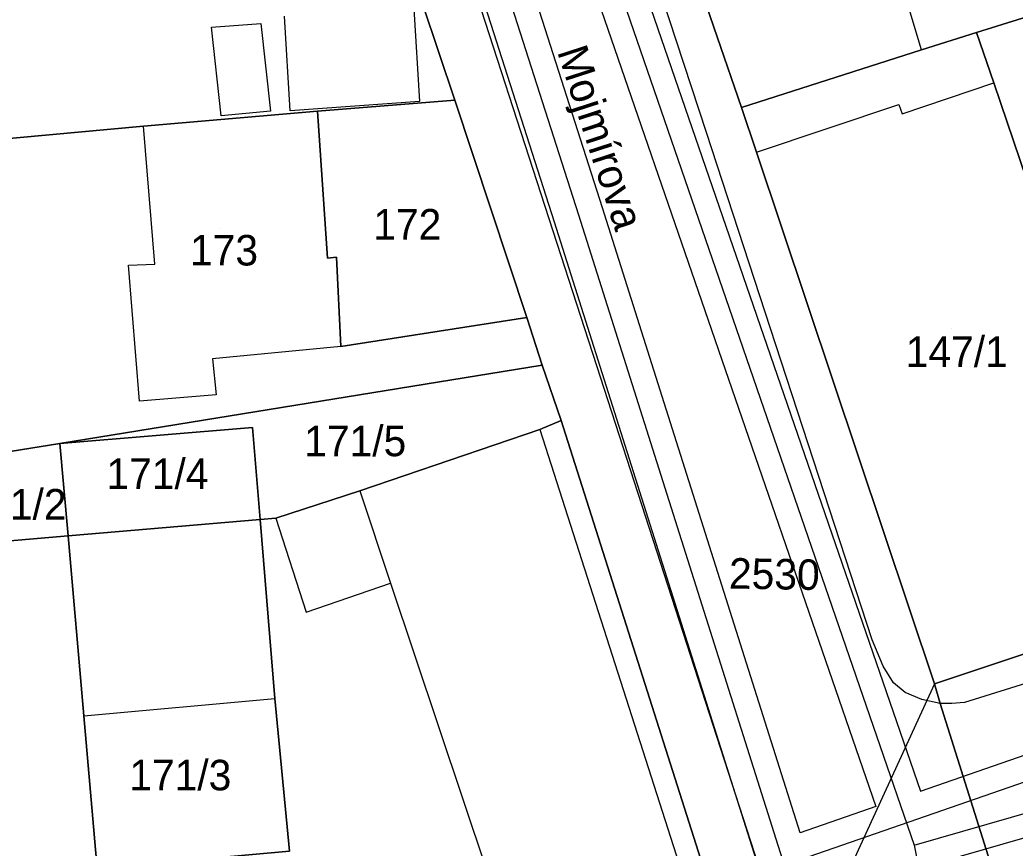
# Model space of a CAD drawing. Extents: x -263423 to -261326, y -1240067 to -1237864.
# Drawn here: x -262873.5 to -262808.3, y -1239919.1 to -1239864.9 of the extents above; entities that cross this region are included whole.
import ezdxf

# ---------------------------------------------------------------- set-up
doc = ezdxf.new("R2010")
doc.units = 0
for name, color, linetype in [('body_kn', 7, 'Continuous'), ('kladpar_druhypozemkov', 7, 'Continuous'), ('kladpar_hranice', 7, 'Continuous'), ('kladpar_parcelnecisla', 7, 'Continuous'), ('kladpar_plochy', 7, 'Continuous'), ('linie', 7, 'Continuous'), ('popisy', 7, 'Continuous'), ('tarchy_linie', 7, 'Continuous'), ('zappar_hrandruhpozemk', 7, 'Continuous')]:
    doc.layers.add(name, color=color, linetype=linetype)

msp = doc.modelspace()

# ---------------------------------------------------------------- linework, layer by layer
at = {"layer": 'body_kn'}
for p, q in [((-262857.74, -1239865.09), (-262857.74, -1239865.09)), ((-262860.96, -1239865.32), (-262860.96, -1239865.32)), ((-262810.8, -1239865.69), (-262810.8, -1239865.69)), ((-262810.8, -1239865.69), (-262810.8, -1239865.69)), ((-262814.41, -1239866.82), (-262814.41, -1239866.82)), ((-262814.41, -1239866.82), (-262814.41, -1239866.82)), ((-262809.68, -1239868.98), (-262809.68, -1239868.98)), ((-262847.33, -1239870.2), (-262847.33, -1239870.2)), ((-262845.02, -1239870.12), (-262845.02, -1239870.12)), ((-262845.02, -1239870.12), (-262845.02, -1239870.12)), ((-262857.1, -1239870.83), (-262857.1, -1239870.83)), ((-262855.81, -1239870.81), (-262855.81, -1239870.81)), ((-262854.01, -1239870.84), (-262854.01, -1239870.84)), ((-262854.01, -1239870.84), (-262854.01, -1239870.84)), ((-262826.22, -1239870.59), (-262826.22, -1239870.59)), ((-262815.9, -1239870.4), (-262815.9, -1239870.4)), ((-262860.33, -1239871.14), (-262860.33, -1239871.14)), ((-262860.33, -1239871.14), (-262860.33, -1239871.14)), ((-262815.69, -1239871.02), (-262815.69, -1239871.02)), ((-262865.42, -1239871.81), (-262865.42, -1239871.81)), ((-262828.52, -1239872.24), (-262828.52, -1239872.24)), ((-262825.24, -1239873.53), (-262825.24, -1239873.53)), ((-262825.24, -1239873.53), (-262825.24, -1239873.53)), ((-262835.32, -1239877.18), (-262835.32, -1239877.18)), ((-262838.5, -1239878.08), (-262838.5, -1239878.08)), ((-262836.91, -1239877.63), (-262836.91, -1239877.63)), ((-262853.35, -1239880.47), (-262853.35, -1239880.47)), ((-262852.77, -1239880.41), (-262852.77, -1239880.41)), ((-262866.41, -1239880.92), (-262866.41, -1239880.92)), ((-262864.69, -1239880.86), (-262864.69, -1239880.86)), ((-262840.3, -1239884.35), (-262840.3, -1239884.35)), ((-262852.48, -1239886.27), (-262852.48, -1239886.27)), ((-262852.48, -1239886.27), (-262852.48, -1239886.27)), ((-262860.89, -1239887.06), (-262860.89, -1239887.06)), ((-262839.29, -1239887.48), (-262839.29, -1239887.48)), ((-262839.29, -1239887.48), (-262839.29, -1239887.48)), ((-262835.72, -1239887.5), (-262835.72, -1239887.5)), ((-262865.69, -1239889.85), (-262865.69, -1239889.85)), ((-262860.65, -1239889.42), (-262860.65, -1239889.42)), ((-262838.03, -1239891.12), (-262838.03, -1239891.12)), ((-262858.27, -1239891.57), (-262858.27, -1239891.57)), ((-262858.27, -1239891.57), (-262858.27, -1239891.57)), ((-262839.44, -1239891.69), (-262839.44, -1239891.69)), ((-262839.44, -1239891.69), (-262839.44, -1239891.69)), ((-262870.91, -1239892.61), (-262870.91, -1239892.61)), ((-262851.24, -1239895.71), (-262851.24, -1239895.71)), ((-262851.24, -1239895.71), (-262851.24, -1239895.71)), ((-262857.78, -1239897.6), (-262857.78, -1239897.6)), ((-262857.78, -1239897.6), (-262857.78, -1239897.6)), ((-262856.74, -1239897.51), (-262856.74, -1239897.51)), ((-262856.74, -1239897.51), (-262856.74, -1239897.51)), ((-262870.37, -1239898.68), (-262870.37, -1239898.68)), ((-262849.23, -1239901.78), (-262849.23, -1239901.78)), ((-262849.23, -1239901.78), (-262849.23, -1239901.78)), ((-262854.76, -1239903.68), (-262854.76, -1239903.68)), ((-262817.64, -1239905.49), (-262817.64, -1239905.49)), ((-262816.94, -1239907.21), (-262816.94, -1239907.21)), ((-262816.25, -1239908.3), (-262816.25, -1239908.3)), ((-262813.57, -1239908.37), (-262813.57, -1239908.37)), ((-262813.57, -1239908.37), (-262813.57, -1239908.37)), ((-262856.81, -1239909.33), (-262856.81, -1239909.33)), ((-262815.49, -1239908.94), (-262815.49, -1239908.94)), ((-262814.4, -1239909.39), (-262814.4, -1239909.39)), ((-262813.19, -1239909.65), (-262813.19, -1239909.65)), ((-262813.19, -1239909.65), (-262813.19, -1239909.65)), ((-262812.43, -1239909.65), (-262812.43, -1239909.65)), ((-262811.6, -1239909.59), (-262811.6, -1239909.59)), ((-262869.33, -1239910.47), (-262869.33, -1239910.47)), ((-262869.33, -1239910.47), (-262869.33, -1239910.47)), ((-262814.48, -1239915.4), (-262814.48, -1239915.4)), ((-262817.41, -1239916.42), (-262817.41, -1239916.42)), ((-262822.36, -1239918.14), (-262822.36, -1239918.14)), ((-262814.9, -1239918.94), (-262814.9, -1239918.94)), ((-262814.9, -1239918.94), (-262814.9, -1239918.94))]:
    msp.add_line(p, q, dxfattribs=at)
at = {"layer": 'kladpar_druhypozemkov'}
for p, q in [((-262849.23, -1239876.75), (-262849.23, -1239876.75)), ((-262860.47, -1239878.54), (-262860.47, -1239878.54)), ((-262812.48, -1239885.1), (-262812.48, -1239885.1)), ((-262851.17, -1239891.64), (-262851.17, -1239891.64)), ((-262864.73, -1239893.75), (-262864.73, -1239893.75)), ((-262823.64, -1239899.99), (-262823.64, -1239899.99)), ((-262863.03, -1239913), (-262863.03, -1239913))]:
    msp.add_line(p, q, dxfattribs=at)
at = {"layer": 'kladpar_hranice'}
for points in [[(-262817.97, -1239952.9), (-262819.92, -1239947.16), (-262822.94, -1239938.35), (-262824.77, -1239932.8), (-262838.03, -1239891.12), (-262839.29, -1239887.48), (-262840.3, -1239884.35), (-262845.02, -1239870.12), (-262854.52, -1239841.78), (-262855.03, -1239840.63), (-262855.53, -1239839.8), (-262852.47, -1239838.16), (-262842.25, -1239832.85), (-262839.37, -1239831.27), (-262839.18, -1239831.86), (-262835.03, -1239844.68), (-262831, -1239856.67), (-262826.22, -1239870.59), (-262825.24, -1239873.53), (-262813.57, -1239908.37)], [(-262854.52, -1239841.78), (-262845.02, -1239870.12), (-262854.01, -1239870.84), (-262865.42, -1239871.81), (-262879.96, -1239873.15), (-262903.42, -1239875.2), (-262906.03, -1239843.77)], [(-262818.62, -1239852.91), (-262817.09, -1239852.47), (-262809.44, -1239850.08), (-262806.79, -1239857.93), (-262804.78, -1239863.8), (-262810.8, -1239865.69), (-262814.41, -1239866.82), (-262826.22, -1239870.59), (-262831, -1239856.67), (-262818.67, -1239852.93), (-262818.62, -1239852.91)], [(-262802.48, -1239863.05), (-262801.04, -1239867.64), (-262797.7, -1239878.37), (-262794.81, -1239887.43), (-262794.46, -1239888.53), (-262796.81, -1239889.3), (-262796.1, -1239891.38), (-262801.46, -1239893.2), (-262809.68, -1239868.98), (-262810.8, -1239865.69), (-262804.78, -1239863.8), (-262802.48, -1239863.05)], [(-262810.8, -1239865.69), (-262809.68, -1239868.98), (-262801.46, -1239893.2), (-262796.1, -1239891.38), (-262796.81, -1239889.3), (-262794.46, -1239888.53), (-262790.54, -1239900.7), (-262813.57, -1239908.37), (-262825.24, -1239873.53), (-262826.22, -1239870.59), (-262814.41, -1239866.82), (-262810.8, -1239865.69)], [(-262845.02, -1239870.12), (-262840.3, -1239884.35), (-262852.48, -1239886.27), (-262852.77, -1239880.41), (-262853.35, -1239880.47), (-262854.01, -1239870.84), (-262845.02, -1239870.12)], [(-262854.01, -1239870.84), (-262853.35, -1239880.47), (-262852.77, -1239880.41), (-262852.48, -1239886.27), (-262840.3, -1239884.35), (-262839.29, -1239887.48), (-262870.91, -1239892.61), (-262877.98, -1239893.75), (-262879.96, -1239873.15), (-262865.42, -1239871.81), (-262854.01, -1239870.84)], [(-262839.29, -1239887.48), (-262838.03, -1239891.12), (-262839.44, -1239891.69), (-262851.24, -1239895.71), (-262856.74, -1239897.51), (-262857.78, -1239897.6), (-262858.27, -1239891.57), (-262870.91, -1239892.61), (-262839.29, -1239887.48)], [(-262855.86, -1239919.33), (-262856.81, -1239909.33), (-262857.78, -1239897.6), (-262856.74, -1239897.51), (-262851.24, -1239895.71), (-262839.44, -1239891.69), (-262838.03, -1239891.12), (-262824.77, -1239932.8), (-262825.15, -1239933.56), (-262825.86, -1239934.19), (-262826.62, -1239934.64), (-262827.51, -1239934.82), (-262838.16, -1239935.8), (-262895.61, -1239940.44), (-262896.57, -1239939.99), (-262897.33, -1239939.29), (-262898.22, -1239938.26), (-262900.94, -1239905.49), (-262901.24, -1239901.35), (-262877.48, -1239899.29), (-262870.37, -1239898.68), (-262869.33, -1239910.47), (-262868.45, -1239920.48), (-262855.86, -1239919.33)], [(-262858.27, -1239891.57), (-262857.78, -1239897.6), (-262870.37, -1239898.68), (-262870.91, -1239892.61), (-262858.27, -1239891.57)], [(-262877.79, -1239895.87), (-262877.98, -1239893.75), (-262870.91, -1239892.61), (-262870.37, -1239898.68), (-262877.48, -1239899.29), (-262877.56, -1239898.41), (-262877.79, -1239895.87)], [(-262857.78, -1239897.6), (-262856.81, -1239909.33), (-262855.86, -1239919.33), (-262868.45, -1239920.48), (-262869.33, -1239910.47), (-262870.37, -1239898.68), (-262857.78, -1239897.6)], [(-262739.46, -1239903.86), (-262740.03, -1239903.98), (-262740.09, -1239903.67), (-262743.6, -1239904.8), (-262743.48, -1239905.24), (-262744.05, -1239905.43), (-262763.31, -1239911.53), (-262770.08, -1239913.67), (-262795.72, -1239921.71), (-262808.1, -1239925.6), (-262808.92, -1239923.24), (-262813.19, -1239909.65), (-262813.57, -1239908.37), (-262790.54, -1239900.7), (-262786.64, -1239899.38)], [(-262813.57, -1239908.37), (-262813.19, -1239909.65), (-262808.92, -1239923.24), (-262808.1, -1239925.6), (-262802.38, -1239943.28), (-262801.38, -1239946.35), (-262800.81, -1239947.88), (-262796.47, -1239960.39)]]:
    msp.add_lwpolyline(points, dxfattribs=at)
at = {"layer": 'kladpar_plochy'}
for points in [[(-262817.97, -1239952.9), (-262819.92, -1239947.16), (-262822.94, -1239938.35), (-262824.77, -1239932.8), (-262838.03, -1239891.12), (-262839.29, -1239887.48), (-262840.3, -1239884.35), (-262845.02, -1239870.12), (-262854.52, -1239841.78), (-262855.03, -1239840.63), (-262855.53, -1239839.8), (-262852.47, -1239838.16), (-262842.25, -1239832.85), (-262839.37, -1239831.27), (-262839.18, -1239831.86), (-262835.03, -1239844.68), (-262831, -1239856.67), (-262826.22, -1239870.59), (-262825.24, -1239873.53), (-262813.57, -1239908.37), (-262813.19, -1239909.65), (-262808.92, -1239923.24), (-262808.1, -1239925.6)], [(-262739.46, -1239903.86), (-262740.03, -1239903.98), (-262740.09, -1239903.67), (-262743.6, -1239904.8), (-262743.48, -1239905.24), (-262744.05, -1239905.43), (-262763.31, -1239911.53), (-262770.08, -1239913.67), (-262795.72, -1239921.71), (-262808.1, -1239925.6), (-262808.92, -1239923.24), (-262813.19, -1239909.65), (-262813.57, -1239908.37), (-262790.54, -1239900.7), (-262786.64, -1239899.38), (-262786.58, -1239899.7), (-262740.08, -1239884.8), (-262714.44, -1239876.51)]]:
    msp.add_lwpolyline(points, dxfattribs=at)
for points in [[(-262877.4, -1239841.42), (-262876.95, -1239839.32), (-262871.97, -1239838.96), (-262860.05, -1239838.06), (-262858.97, -1239837.94), (-262857.95, -1239838.13), (-262856.93, -1239838.58), (-262856.23, -1239839.16), (-262855.53, -1239839.8), (-262855.03, -1239840.63), (-262854.52, -1239841.78), (-262845.02, -1239870.12), (-262854.01, -1239870.84), (-262865.42, -1239871.81), (-262879.96, -1239873.15), (-262903.42, -1239875.2), (-262906.03, -1239843.77), (-262905.9, -1239843.01), (-262905.52, -1239842.43), (-262904.94, -1239841.99), (-262904.3, -1239841.74), (-262889.7, -1239840.47), (-262884.79, -1239840.11), (-262883.78, -1239842.09)], [(-262818.62, -1239852.91), (-262817.09, -1239852.47), (-262809.44, -1239850.08), (-262806.79, -1239857.93), (-262804.78, -1239863.8), (-262810.8, -1239865.69), (-262814.41, -1239866.82), (-262826.22, -1239870.59), (-262831, -1239856.67), (-262818.67, -1239852.93)], [(-262802.48, -1239863.05), (-262801.04, -1239867.64), (-262797.7, -1239878.37), (-262794.81, -1239887.43), (-262794.46, -1239888.53), (-262796.81, -1239889.3), (-262796.1, -1239891.38), (-262801.46, -1239893.2), (-262809.68, -1239868.98), (-262810.8, -1239865.69), (-262804.78, -1239863.8)], [(-262810.8, -1239865.69), (-262809.68, -1239868.98), (-262801.46, -1239893.2), (-262796.1, -1239891.38), (-262796.81, -1239889.3), (-262794.46, -1239888.53), (-262790.54, -1239900.7), (-262813.57, -1239908.37), (-262825.24, -1239873.53), (-262826.22, -1239870.59), (-262814.41, -1239866.82)], [(-262845.02, -1239870.12), (-262840.3, -1239884.35), (-262852.48, -1239886.27), (-262852.77, -1239880.41), (-262853.35, -1239880.47), (-262854.01, -1239870.84)], [(-262854.01, -1239870.84), (-262853.35, -1239880.47), (-262852.77, -1239880.41), (-262852.48, -1239886.27), (-262840.3, -1239884.35), (-262839.29, -1239887.48), (-262870.91, -1239892.61), (-262877.98, -1239893.75), (-262879.96, -1239873.15), (-262865.42, -1239871.81)], [(-262839.29, -1239887.48), (-262838.03, -1239891.12), (-262839.44, -1239891.69), (-262851.24, -1239895.71), (-262856.74, -1239897.51), (-262857.78, -1239897.6), (-262858.27, -1239891.57), (-262870.91, -1239892.61)], [(-262855.86, -1239919.33), (-262856.81, -1239909.33), (-262857.78, -1239897.6), (-262856.74, -1239897.51), (-262851.24, -1239895.71), (-262839.44, -1239891.69), (-262838.03, -1239891.12), (-262824.77, -1239932.8), (-262825.15, -1239933.56), (-262825.86, -1239934.19), (-262826.62, -1239934.64), (-262827.51, -1239934.82), (-262838.16, -1239935.8), (-262895.61, -1239940.44), (-262896.57, -1239939.99), (-262897.33, -1239939.29), (-262898.22, -1239938.26), (-262900.94, -1239905.49), (-262901.24, -1239901.35), (-262877.48, -1239899.29), (-262870.37, -1239898.68), (-262869.33, -1239910.47), (-262868.45, -1239920.48)], [(-262858.27, -1239891.57), (-262857.78, -1239897.6), (-262870.37, -1239898.68), (-262870.91, -1239892.61)], [(-262877.79, -1239895.87), (-262877.98, -1239893.75), (-262870.91, -1239892.61), (-262870.37, -1239898.68), (-262877.48, -1239899.29), (-262877.56, -1239898.41)], [(-262857.78, -1239897.6), (-262856.81, -1239909.33), (-262855.86, -1239919.33), (-262868.45, -1239920.48), (-262869.33, -1239910.47), (-262870.37, -1239898.68)]]:
    msp.add_lwpolyline(points, close=True, dxfattribs=at)
at = {"layer": 'linie'}
msp.add_lwpolyline([(-262714.44, -1239876.51), (-262740.08, -1239884.8), (-262786.58, -1239899.7), (-262786.64, -1239899.38), (-262790.54, -1239900.7), (-262813.57, -1239908.37), (-262824.77, -1239932.8), (-262825.15, -1239933.56), (-262825.86, -1239934.19), (-262826.62, -1239934.64), (-262827.51, -1239934.82), (-262838.16, -1239935.8), (-262895.61, -1239940.44), (-262908.43, -1239941.47)], dxfattribs=at)
at = {"layer": 'tarchy_linie'}
for points in [[(-263037.12, -1239820.85), (-262910.42, -1239814.67), (-262904.24, -1239815.14), (-262880.51, -1239820.63), (-262880.88, -1239822.14), (-262880.99, -1239822.6), (-262877.97, -1239823.34), (-262877.85, -1239822.84), (-262877.48, -1239821.33), (-262844.24, -1239829.02), (-262814.48, -1239915.4), (-262784.13, -1239904.88), (-262744.13, -1239891.33), (-262716.19, -1239882.12)], [(-262908.79, -1239817.89), (-262904.94, -1239818.16), (-262846.62, -1239831.66), (-262817.41, -1239916.42), (-262822.36, -1239918.14), (-262835.32, -1239877.18), (-262849.14, -1239834.04), (-262879.51, -1239826.92), (-262908.65, -1239819.96), (-262908.79, -1239817.89)], [(-263160.09, -1239836.48), (-263079.66, -1239831), (-263034.18, -1239828.14), (-262994.26, -1239824.61), (-262953.61, -1239821.71), (-262913.21, -1239820.51), (-262879.9, -1239828.52), (-262850.43, -1239835.43), (-262836.91, -1239877.63), (-262823.42, -1239920.25), (-262815.45, -1239942.96), (-262802.79, -1239976.9), (-262793.53, -1240001.71)], [(-262908.44, -1239823.3), (-262880.29, -1239830.12), (-262851.72, -1239836.82), (-262838.5, -1239878.08), (-262824.99, -1239920.75), (-262817.72, -1239941.48), (-262859.21, -1239944.77), (-262900.3, -1239948.52), (-262908.44, -1239823.3)], [(-262845.43, -1239830.34), (-262814.9, -1239918.94), (-262809.55, -1239945.43), (-262790.25, -1240001.33)], [(-262823.42, -1239920.25), (-262783.59, -1239906.44), (-262743.61, -1239892.89), (-262715.67, -1239883.68)], [(-262814.9, -1239918.94), (-262759.52, -1239903.01), (-262704.77, -1239886.5)], [(-262709.98, -1239889.68), (-262759.08, -1239904.49), (-262813.11, -1239920.03), (-262808.03, -1239945.12), (-262788.66, -1240001.16), (-262790.25, -1240001.33), (-262791.83, -1240001.51), (-262810.61, -1239947.07), (-262812.11, -1239947.21), (-262801.24, -1239976.32), (-262791.84, -1240001.51), (-262793.53, -1240001.71), (-262795.23, -1240001.9), (-262804.34, -1239977.48), (-262815.51, -1239947.51), (-262899.82, -1239955.11), (-262894.05, -1240011.11), (-262894.24, -1240011.13), (-262895.59, -1240011.25), (-262897.12, -1240011.39), (-262902.88, -1239955.4), (-263031.17, -1239967.61)]]:
    msp.add_lwpolyline(points, dxfattribs=at)
at = {"layer": 'zappar_hrandruhpozemk'}
for p, q in [((-262850.32, -1239842.44), (-262835.72, -1239887.5)), ((-262860.96, -1239865.32), (-262857.74, -1239865.09)), ((-262860.33, -1239871.14), (-262860.96, -1239865.32)), ((-262815.69, -1239871.02), (-262809.68, -1239868.98)), ((-262825.24, -1239873.53), (-262815.9, -1239870.4)), ((-262815.9, -1239870.4), (-262815.69, -1239871.02)), ((-262817.64, -1239905.49), (-262828.52, -1239872.24)), ((-262865.69, -1239889.85), (-262866.41, -1239880.92)), ((-262851.24, -1239895.71), (-262849.23, -1239901.78)), ((-262856.74, -1239897.51), (-262854.76, -1239903.68)), ((-262854.76, -1239903.68), (-262849.23, -1239901.78)), ((-262849.23, -1239901.78), (-262841.43, -1239925.07)), ((-262869.33, -1239910.47), (-262856.81, -1239909.33))]:
    msp.add_line(p, q, dxfattribs=at)
for points in [[(-262828.52, -1239872.24), (-262839.78, -1239837.9), (-262840.54, -1239835.92), (-262841.42, -1239834.13), (-262842.25, -1239832.85)], [(-262814.41, -1239866.82), (-262816.24, -1239860.76), (-262810.43, -1239859.06)], [(-262847.69, -1239864.12), (-262847.33, -1239870.2), (-262855.81, -1239870.81), (-262856.18, -1239864.62)], [(-262857.74, -1239865.09), (-262857.1, -1239870.83), (-262860.33, -1239871.14)], [(-262866.41, -1239880.92), (-262864.69, -1239880.86), (-262865.42, -1239871.81)], [(-262713.68, -1239879.19), (-262764.39, -1239894.89), (-262811.6, -1239909.59)], [(-262852.48, -1239886.27), (-262860.89, -1239887.06), (-262860.65, -1239889.42), (-262865.69, -1239889.85)], [(-262835.72, -1239887.5), (-262820.94, -1239933.13), (-262820.69, -1239934.22), (-262820.83, -1239935.24), (-262821.15, -1239936.19), (-262821.66, -1239937.08), (-262822.3, -1239937.84), (-262822.94, -1239938.35)], [(-262839.44, -1239891.69), (-262826.67, -1239931.51), (-262838.16, -1239935.8)], [(-262813.19, -1239909.65), (-262814.4, -1239909.39), (-262815.49, -1239908.94), (-262816.25, -1239908.3), (-262816.94, -1239907.21), (-262817.64, -1239905.49)], [(-262811.6, -1239909.59), (-262812.43, -1239909.65), (-262813.19, -1239909.65)]]:
    msp.add_lwpolyline(points, dxfattribs=at)

# ---------------------------------------------------------------- texts
at = {"layer": 'kladpar_parcelnecisla'}
for s, p in [('172', (-262850.359, -1239879.25)), ('173', (-262862.375, -1239880.95)), ('147/1', (-262815.453, -1239887.6)), ('171/5', (-262854.888, -1239893.45)), ('171/4', (-262867.853, -1239895.6)), ('171/2', (-262877.16, -1239897.6)), ('171/3', (-262866.355, -1239915.35))]:
    msp.add_text(s, height=2, dxfattribs=at).set_placement(p)
msp.add_text('2530', height=2, rotation=359, dxfattribs=at).set_placement((-262827.053, -1239902.121))
at = {"layer": 'popisy'}
msp.add_text('Mojmírova', height=2, rotation=288, dxfattribs=at).set_placement((-262838.321, -1239866.924))

doc.saveas('drawing.dxf')
